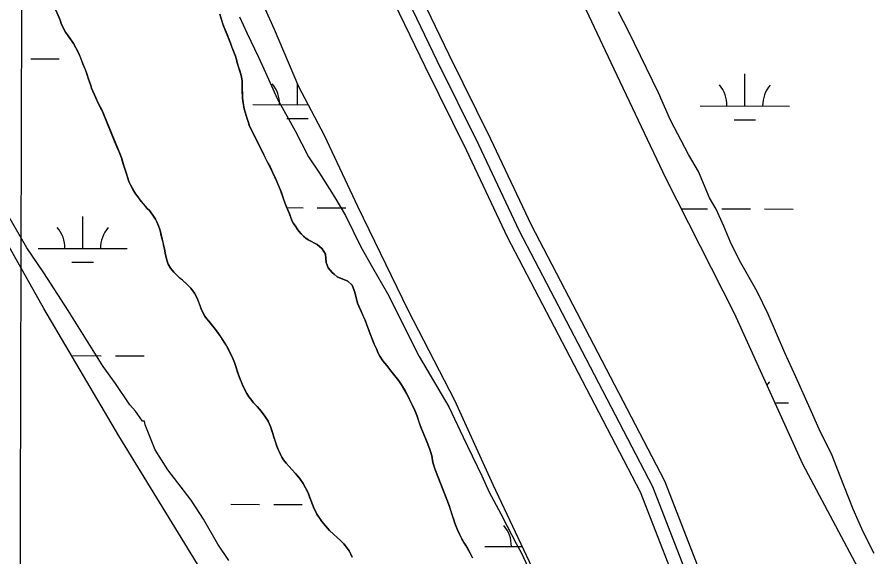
# Model space of a CAD drawing. Extents: x 3161665 to 3199565, y 885729 to 911164.
# Drawn here: x 3186778 to 3187737, y 892318 to 892923 of the extents above; entities that cross this region are included whole.
import ezdxf

# ---------------------------------------------------------------- set-up
doc = ezdxf.new("R2010")
doc.units = 0
for name, color, linetype in [('V-GRID-MAJR', 7, 'Continuous'), ('V-ROAD-CNTR', 7, 'Continuous'), ('V-SITE-VEGE', 7, 'Continuous'), ('V-TOPO-SHOR', 7, 'Continuous'), ('V-WETL-SWMP', 7, 'Continuous')]:
    doc.layers.add(name, color=color, linetype=linetype)

msp = doc.modelspace()

# ---------------------------------------------------------------- linework, layer by layer
at = {"layer": 'V-GRID-MAJR'}
msp.add_spline([(3186778.47, 891137.72), (3186794.33, 897197.42), (3186810.21, 903260.2), (3186826.08, 909323.03), (3186826.09, 909326.07)], degree=3, dxfattribs=at)
at = {"layer": 'V-ROAD-CNTR'}
for points in [[(3187216.51, 892976.29), (3187262.21, 892881.37), (3187308.91, 892786.98), (3187354.53, 892690.37), (3187424.67, 892556.21), (3187504.31, 892403.48), (3187557.35, 892267.17), (3187603.96, 892160.73)], [(3187189.36, 892963.53), (3187235.25, 892868.22), (3187281.9, 892773.92), (3187327.66, 892677.01), (3187398.08, 892542.32), (3187476.95, 892391.07), (3187529.62, 892255.71), (3187576.48, 892148.7)], [(3187202.94, 892969.91), (3187248.73, 892874.79), (3187295.4, 892780.45), (3187341.1, 892683.69), (3187411.37, 892549.26), (3187490.63, 892397.27), (3187543.49, 892261.44), (3187590.22, 892154.72)]]:
    msp.add_lwpolyline(points, dxfattribs=at)
at = {"layer": 'V-SITE-VEGE'}
for points in [[(3186817.03, 892940.37), (3186825.49, 892921.89), (3186826.37, 892918.86), (3186827.39, 892915.95), (3186830.47, 892908.96), (3186832.28, 892906.31), (3186834.48, 892903.39), (3186841.07, 892893.73), (3186846.86, 892883.42), (3186851.71, 892870.88), (3186855.67, 892860.98), (3186858.09, 892853.86), (3186859.1, 892850.56), (3186860.5, 892846.61), (3186861.39, 892843.57), (3186866, 892832.75), (3186868.82, 892826.67), (3186872.8, 892819.23)], [(3187221.47, 892487.91), (3187215.11, 892501), (3187209.16, 892510.88), (3187206.01, 892515.55), (3187201.66, 892521.11), (3187196.99, 892526.79), (3187192.53, 892532.57), (3187188.29, 892537.81), (3187184.82, 892543.14), (3187182.87, 892546.69), (3187180.94, 892551.24), (3187178.46, 892556.56), (3187176.42, 892561.54), (3187173.85, 892568.08), (3187168.18, 892583.59), (3187161.19, 892599.22), (3187159.9, 892602.43), (3187156.78, 892614.92), (3187153.58, 892622.91), (3187148.74, 892627.28), (3187136.97, 892632.25), (3187133.69, 892634.93), (3187131.18, 892637.17), (3187126.82, 892642.4), (3187124.54, 892648.35), (3187123.7, 892657.64), (3187120.23, 892663.41), (3187114.55, 892668.35), (3187104.45, 892673.43), (3187101.83, 892675.33), (3187096.59, 892680.35), (3187094.09, 892683.14), (3187092.02, 892685.92), (3187090.07, 892688.81), (3187088.01, 892692.03), (3187086.61, 892694.69), (3187083.28, 892702.89), (3187078.87, 892713.31), (3187073.21, 892729.37), (3187069.13, 892739.01), (3187064.5, 892749.32), (3187059.65, 892759.19), (3187054.47, 892769.07), (3187038.34, 892801.69), (3187037.14, 892806.11), (3187036.12, 892809.15), (3187032.71, 892820.61), (3187031.33, 892827.07), (3187030.74, 892832.46), (3187030.45, 892841.92), (3187030.51, 892847.05), (3187030.3, 892851.78), (3187029.69, 892855.86), (3187028.94, 892859.15), (3187024.88, 892872.07), (3187024, 892875.89), (3187022.73, 892879.58), (3187019.92, 892886.84), (3187017.25, 892894.23), (3187009.45, 892913.37), (3187005.13, 892926.55)], [(3187027.34, 892923.65), (3187035.4, 892905.52), (3187048.49, 892878.32), (3187056.56, 892861.19), (3187069.65, 892831.98), (3187089.8, 892795.72), (3187104.91, 892766.51), (3187117, 892748.37), (3187134.13, 892721.18), (3187146.22, 892701.03), (3187163.35, 892665.77), (3187176.45, 892642.61), (3187193.57, 892613.4), (3187228.84, 892542.88), (3187262.08, 892486.47), (3187278.2, 892452.22), (3187283.24, 892442.15), (3187299.36, 892408.91), (3187307.42, 892390.78), (3187320.52, 892366.6), (3187327.57, 892352.5), (3187337.64, 892333.36), (3187343.69, 892322.28), (3187350.74, 892307.17)], [(3187542.22, 892750.12), (3187530.99, 892769.32), (3187511.08, 892807.69), (3187497.44, 892838.35), (3187463.89, 892907.4), (3187452.7, 892929.14)], [(3186872.8, 892819.23), (3186893.65, 892768.46), (3186895.26, 892764.25), (3186897.6, 892756.39), (3186899.84, 892749.75), (3186902.07, 892742.56), (3186903.35, 892739.01), (3186905.29, 892734.47), (3186911.03, 892724.92), (3186917.11, 892716.69), (3186923.86, 892708.89), (3186926.26, 892706.33), (3186930.28, 892701.43), (3186933.21, 892696.65), (3186934.61, 892693.77), (3186936.43, 892689.45), (3186937.61, 892686.23), (3186938.67, 892682.47), (3186940.68, 892674.51), (3186942.14, 892667.65), (3186943.2, 892663.56), (3186944.03, 892658.7), (3186944.97, 892653.94), (3186946.02, 892649.74), (3186947.42, 892646.42), (3186950.01, 892641.98), (3186953.83, 892637.41), (3186957.96, 892633.06), (3186967.79, 892624.35), (3186972.59, 892619.33), (3186976.83, 892613.99), (3186979.53, 892608.88), (3186984.46, 892596.14), (3186986.29, 892592.04), (3186988.34, 892588.16), (3186990.3, 892585.49), (3186992.8, 892582.37), (3186998.89, 892575.13), (3187002.81, 892570.24), (3187010.18, 892558.9), (3187014.83, 892550.8), (3187016.66, 892547.25), (3187019.03, 892542.26), (3187021.72, 892536.05), (3187026.09, 892522.11), (3187027.91, 892517.34), (3187031.24, 892509.92), (3187035.67, 892501.27), (3187037.94, 892497.6), (3187040, 892494.82), (3187043.16, 892491.03), (3187047.19, 892486.68), (3187051.55, 892481.56), (3187055.79, 892476.11), (3187059.36, 892470.33), (3187062.05, 892464.46), (3187064.83, 892456.48), (3187065.99, 892452.39), (3187069.3, 892442.42), (3187070.69, 892438.66), (3187073.28, 892432.89), (3187074.9, 892429.9), (3187076.74, 892427.01), (3187079.67, 892423.12), (3187083.05, 892419.44), (3187086.21, 892416.2), (3187090.13, 892411.75), (3187094.59, 892406.51), (3187098.94, 892400.62), (3187104.33, 892389.97), (3187105.94, 892385.54), (3187107.44, 892381.77), (3187109.15, 892376.79), (3187111.19, 892372.13), (3187112.59, 892369.25), (3187114.21, 892366.25), (3187119.74, 892358.03), (3187123.77, 892352.91), (3187128.45, 892347.78), (3187132.93, 892343.54), (3187137.08, 892339.96), (3187140.57, 892336.73), (3187144.38, 892332.71), (3187150.25, 892325.04), (3187153.81, 892317.94)], [(3187739.53, 892321.94), (3187727.09, 892346.24), (3187715.94, 892371.79), (3187701.1, 892408.84), (3187692.46, 892431.82), (3187677.54, 892461.23), (3187667.63, 892484.23), (3187651.5, 892520.01), (3187639.09, 892546.86), (3187620.51, 892590.3), (3187608.08, 892615.87), (3187588.13, 892650.42), (3187578.19, 892670.88), (3187570.77, 892688.76), (3187562.08, 892707.94), (3187554.6, 892720.73), (3187542.22, 892750.12)], [(3187015.29, 892314.2), (3187003.2, 892332.33), (3186987.08, 892360.53), (3186972.98, 892381.69), (3186946.78, 892415.94), (3186932.68, 892438.1), (3186921.6, 892466.3), (3186920.59, 892470.33), (3186918.58, 892470.33), (3186910.52, 892481.41), (3186904.47, 892488.46), (3186888.35, 892512.64), (3186874.25, 892531.78), (3186834.96, 892594.23), (3186807.76, 892636.54), (3186788.61, 892664.74), (3186760.4, 892714.1)], [(3187288.69, 892316.96), (3187286.22, 892322.5), (3187281.24, 892331.05), (3187276.69, 892338.5), (3187274.1, 892343.49), (3187271.96, 892348.58), (3187269.06, 892356.12), (3187267.35, 892360.88), (3187262.45, 892375.94), (3187247.23, 892414.93), (3187245.1, 892421.79), (3187244.04, 892426), (3187243.32, 892429.87), (3187242.05, 892435.07), (3187240.45, 892439.71), (3187236.38, 892450.24), (3187230.79, 892463.54), (3187226.52, 892475.83), (3187224.27, 892481.48), (3187221.47, 892487.91)]]:
    msp.add_lwpolyline(points, dxfattribs=at)
at = {"layer": 'V-TOPO-SHOR'}
for points in [[(3186872.8, 892819.23), (3186871.9, 892820.86), (3186870.36, 892823.77), (3186868.82, 892826.67), (3186866, 892832.75), (3186861.39, 892843.57), (3186860.5, 892846.61), (3186859.1, 892850.56), (3186858.09, 892853.86), (3186856.82, 892857.55), (3186855.67, 892860.98), (3186854.53, 892864.02), (3186851.71, 892870.88), (3186849.93, 892875.5), (3186848.52, 892879.19), (3186846.86, 892883.41), (3186841.07, 892893.73), (3186838.74, 892897.17), (3186836.8, 892899.95), (3186834.48, 892903.39), (3186832.28, 892906.31), (3186830.47, 892908.96), (3186827.39, 892915.95), (3186826.37, 892918.86), (3186825.49, 892921.89), (3186817.03, 892940.37)], [(3187005.13, 892926.55), (3187006.28, 892922.99), (3187007.29, 892920.09), (3187008.44, 892916.66), (3187009.45, 892913.37), (3187011.24, 892908.88), (3187013.41, 892903.6), (3187016.1, 892897.13), (3187017.25, 892894.23), (3187018.91, 892889.74), (3187019.92, 892886.84), (3187021.33, 892883.15), (3187022.73, 892879.58), (3187024, 892875.89), (3187024.88, 892872.07), (3187026.4, 892867.32), (3187027.42, 892864.16), (3187028.94, 892859.15), (3187029.69, 892855.86), (3187030.3, 892851.78), (3187030.51, 892847.05), (3187030.45, 892841.92), (3187030.54, 892838.38), (3187030.74, 892832.46), (3187031.33, 892827.07), (3187032.71, 892820.61), (3187034.6, 892814.29), (3187036.12, 892809.15), (3187037.14, 892806.11), (3187038.15, 892802.42), (3187038.34, 892801.69)], [(3187023.42, 892530.63), (3187021.72, 892536.05), (3187019.03, 892542.26), (3187016.66, 892547.25), (3187014.83, 892550.8), (3187012.23, 892555.35), (3187010.18, 892558.9), (3187006.49, 892564.68), (3187002.81, 892570.24), (3186998.89, 892575.13), (3186995.3, 892579.48), (3186992.8, 892582.37), (3186990.29, 892585.49), (3186988.34, 892588.16), (3186986.29, 892592.04), (3186984.46, 892596.14), (3186983.07, 892599.8), (3186981.35, 892604.34), (3186979.53, 892608.88), (3186976.83, 892613.99), (3186972.59, 892619.33), (3186967.79, 892624.35), (3186963.21, 892628.37), (3186960.91, 892630.38), (3186957.96, 892633.06), (3186953.82, 892637.41), (3186950.01, 892641.98), (3186947.42, 892646.42), (3186946.02, 892649.74), (3186944.97, 892653.95), (3186944.03, 892658.7), (3186943.2, 892663.56), (3186942.14, 892667.65), (3186941.52, 892670.75), (3186940.68, 892674.51), (3186939.62, 892678.6), (3186938.67, 892682.47), (3186937.61, 892686.23), (3186936.43, 892689.45), (3186934.61, 892693.77), (3186933.21, 892696.65), (3186930.28, 892701.43), (3186926.26, 892706.33), (3186923.86, 892708.89), (3186920.81, 892712.45), (3186917.11, 892716.69), (3186913.85, 892721.03), (3186911.03, 892724.92), (3186908.97, 892728.25), (3186907.02, 892731.47), (3186905.29, 892734.47), (3186903.35, 892739.01), (3186902.07, 892742.56), (3186900.9, 892746.32), (3186899.84, 892749.75), (3186898.66, 892753.07), (3186897.6, 892756.39), (3186896.21, 892760.93), (3186895.26, 892764.25), (3186893.65, 892768.46), (3186892.15, 892772.23), (3186890.54, 892776), (3186872.8, 892819.23)], [(3187038.34, 892801.69), (3187051.13, 892775.83), (3187054.47, 892769.07), (3187055.87, 892766.29), (3187057.81, 892762.63), (3187059.65, 892759.19), (3187061.59, 892755.31), (3187063.1, 892752.2), (3187064.5, 892749.32), (3187067.62, 892742.45), (3187069.13, 892739.01), (3187070.42, 892735.91), (3187071.82, 892732.7), (3187073.21, 892729.37), (3187074.71, 892725.16), (3187075.88, 892721.95), (3187077.16, 892718.07), (3187078.87, 892713.31), (3187081.13, 892707.88), (3187083.28, 892702.89), (3187085.1, 892698.35), (3187086.61, 892694.69), (3187088.01, 892692.03), (3187090.07, 892688.81), (3187092.02, 892685.92), (3187094.09, 892683.14), (3187096.59, 892680.35), (3187099.21, 892677.79), (3187101.83, 892675.33), (3187104.45, 892673.43), (3187114.55, 892668.35), (3187120.23, 892663.41), (3187123.7, 892657.64), (3187124.55, 892648.35), (3187126.82, 892642.4), (3187131.18, 892637.17), (3187133.69, 892634.93), (3187136.97, 892632.25), (3187141.39, 892630.32), (3187148.74, 892627.28), (3187153.58, 892622.91), (3187156.78, 892614.92), (3187159.9, 892602.43), (3187161.19, 892599.22), (3187163.34, 892594.45), (3187166.24, 892588.02), (3187168.18, 892583.59), (3187169.79, 892579.16), (3187171.71, 892574.06), (3187173.85, 892568.08), (3187176.42, 892561.54), (3187178.46, 892556.56), (3187180.94, 892551.24), (3187182.87, 892546.69), (3187184.82, 892543.14), (3187188.29, 892537.81), (3187192.53, 892532.58), (3187196.99, 892526.79), (3187201.66, 892521.11), (3187206.01, 892515.55), (3187209.16, 892510.88), (3187213.06, 892504.44), (3187215.11, 892500.99), (3187218.24, 892494.56), (3187221.47, 892487.91), (3187224.27, 892481.48), (3187226.52, 892475.83), (3187228.34, 892470.74), (3187229.72, 892466.53), (3187230.79, 892463.54), (3187236.38, 892450.24), (3187237.77, 892446.58), (3187240.45, 892439.71), (3187242.05, 892435.07), (3187243.32, 892429.87), (3187244.04, 892426), (3187245.1, 892421.79), (3187246.27, 892417.92), (3187247.23, 892414.93), (3187262.45, 892375.94), (3187264.15, 892370.51), (3187266.39, 892363.87), (3187267.35, 892360.88), (3187269.06, 892356.12), (3187270.24, 892353.02), (3187271.96, 892348.58), (3187274.1, 892343.49), (3187276.69, 892338.5), (3187279.19, 892334.39), (3187281.24, 892331.05), (3187283.51, 892327.17), (3187286.22, 892322.5), (3187288.69, 892316.96)], [(3187153.81, 892317.94), (3187152.2, 892321.26), (3187150.25, 892325.04), (3187147.21, 892329.04), (3187144.38, 892332.71), (3187140.57, 892336.73), (3187137.08, 892339.96), (3187132.93, 892343.54), (3187128.45, 892347.78), (3187123.77, 892352.91), (3187119.74, 892358.03), (3187117.03, 892362.14), (3187114.21, 892366.25), (3187112.59, 892369.25), (3187111.19, 892372.13), (3187109.15, 892376.79), (3187107.44, 892381.77), (3187105.94, 892385.54), (3187104.33, 892389.97), (3187098.94, 892400.62), (3187094.59, 892406.51), (3187090.13, 892411.75), (3187086.21, 892416.2), (3187083.05, 892419.44), (3187079.67, 892423.12), (3187076.74, 892427.01), (3187074.9, 892429.9), (3187073.28, 892432.89), (3187072.09, 892435.67), (3187070.69, 892438.66), (3187069.3, 892442.42), (3187067.7, 892447.3), (3187065.99, 892452.39), (3187064.83, 892456.48), (3187063.76, 892459.58), (3187062.05, 892464.46), (3187059.36, 892470.33), (3187055.79, 892476.11), (3187051.55, 892481.56), (3187047.19, 892486.68), (3187043.16, 892491.03), (3187040, 892494.82), (3187037.94, 892497.6), (3187035.67, 892501.26), (3187033.51, 892505.59), (3187031.24, 892509.92), (3187029.41, 892514.02), (3187027.91, 892517.34), (3187026.09, 892522.11), (3187025.02, 892525.43), (3187023.42, 892530.63)]]:
    msp.add_lwpolyline(points, dxfattribs=at)
at = {"layer": 'V-WETL-SWMP'}
for p, q in [((3186793.17, 892876.64), (3186825.17, 892876.55)), ((3187594.25, 892823.68), (3187594.35, 892859.68)), ((3187092.35, 892825.07), (3187092.41, 892848.1)), ((3187042.35, 892825.2), (3187104.29, 892825.03)), ((3187544.25, 892823.82), (3187644.25, 892823.54)), ((3187080.3, 892809.67), (3187104.3, 892809.6)), ((3187582.21, 892808.28), (3187606.21, 892808.22)), ((3187080.39, 892709.67), (3187098.62, 892709.62)), ((3187114.62, 892709.57), (3187146.62, 892709.48)), ((3187522.95, 892708.44), (3187552.53, 892708.36)), ((3187568.53, 892708.32), (3187600.53, 892708.23)), ((3187616.53, 892708.19), (3187648.53, 892708.1)), ((3186851.43, 892663.87), (3186851.53, 892699.87)), ((3186801.43, 892664.01), (3186901.43, 892663.73)), ((3186839.39, 892648.47), (3186863.39, 892648.41)), ((3186840.25, 892543.83), (3186872.25, 892543.74)), ((3186888.25, 892543.7), (3186920.25, 892543.61)), ((3187628.3, 892490.91), (3187643.33, 892490.87)), ((3187017.7, 892377.16), (3187049.7, 892377.08)), ((3187065.7, 892377.03), (3187097.7, 892376.94)), ((3187302.42, 892329.95), (3187344.44, 892329.83))]:
    msp.add_line(p, q, dxfattribs=at)
for points in [[(3188117.45, 891767.13), (3188126.32, 891751), (3188130.23, 891739.89), (3188099.89, 891723.77), (3188075.26, 891719.14), (3188050.41, 891717.09), (3188031.02, 891718.6), (3188014.82, 891726.55), (3188002.57, 891741.69), (3187940.91, 891893.19), (3187875.65, 892023.01), (3187758.29, 892235.93), (3187659.52, 892422.25), (3187582.79, 892591), (3187505.49, 892742.71), (3187444.39, 892872.12), (3187372.78, 893023.61)], [(3187047.17, 892952.31), (3187066.29, 892909.87), (3187093.57, 892845.37), (3187122.25, 892790.97), (3187159.8, 892711.36), (3187216.52, 892594.2), (3187268.69, 892493.95), (3187311.49, 892399.44), (3187361.8, 892293.14), (3187408.2, 892199.26), (3187457.91, 892099.5), (3187496.1, 891995.14), (3187511.14, 891952.68)], [(3186980.25, 892310.06), (3186891.9, 892453.9), (3186807.81, 892596.8), (3186674.77, 892832.82)]]:
    msp.add_lwpolyline(points, dxfattribs=at)
for centre, start, end in [((3187037.11, 892825.69), 359.06985, 40.6135), ((3187539.01, 892824.31), 359.06985, 40.6135), ((3187649.5, 892824), 139.06984, 180.6135), ((3186796.19, 892664.5), 359.06985, 40.6135), ((3186906.67, 892664.19), 139.06984, 180.6135), ((3187648.58, 892491.33), 139.06984, 146.36047), ((3187297.17, 892330.44), 359.06985, 40.6135)]:
    msp.add_arc(centre, 35.25, start, end, dxfattribs=at)

doc.saveas('drawing.dxf')
